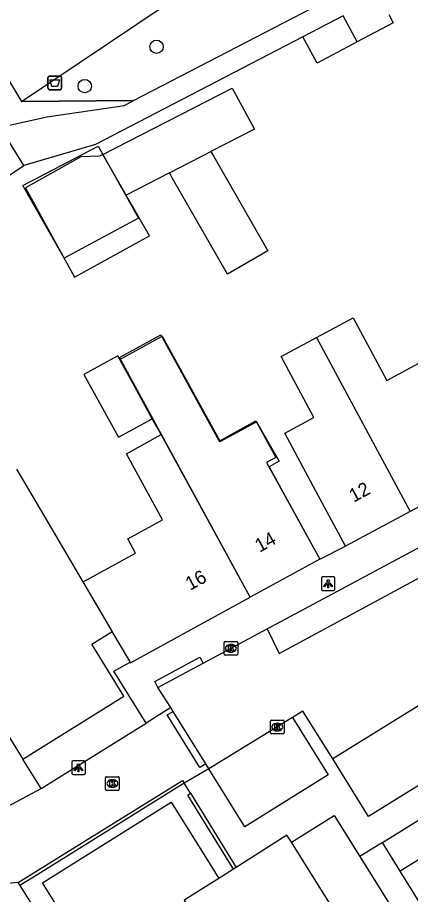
# Model space of a CAD drawing. Extents: x 160379 to 161131, y 383940 to 384849.
# Drawn here: x 160647.9 to 160676.6, y 384335.4 to 384399.6 of the extents above; entities that cross this region are included whole.
import ezdxf

# ---------------------------------------------------------------- set-up
doc = ezdxf.new("R2010")
doc.units = 0
for name, color, linetype in [('IMGEO_Afvalbak', 7, 'Continuous'), ('IMGEO_Boom', 7, 'Continuous'), ('IMGEO_Groenvoorziening', 7, 'Continuous'), ('IMGEO_Hek', 7, 'Continuous'), ('IMGEO_Kolk', 7, 'Continuous'), ('IMGEO_Lichtpunt', 7, 'Continuous'), ('IMGEO_Muur', 7, 'Continuous'), ('IMGEO_Pand', 7, 'Continuous'), ('IMGEO_Pand_nummerreeks', 7, 'Continuous'), ('IMGEO_Pand_vergunning_verleend', 7, 'Continuous'), ('IMGEO_Rijbaan_lokaal_open', 7, 'Continuous'), ('IMGEO_Voetpad_open', 7, 'Continuous')]:
    doc.layers.add(name, color=color, linetype=linetype)

msp = doc.modelspace()

# ---------------------------------------------------------------- linework, layer by layer
at = {"layer": 'IMGEO_Afvalbak'}
for p, q in [((160650.097, 384394.389), (160650.097, 384395.189)), ((160650.097, 384395.189), (160650.097, 384394.389)), ((160650.197, 384395.289), (160650.987, 384395.289)), ((160650.987, 384395.289), (160650.197, 384395.289)), ((160651.087, 384395.189), (160651.087, 384394.389)), ((160651.087, 384394.389), (160651.087, 384395.189)), ((160650.987, 384394.289), (160650.197, 384394.289)), ((160650.197, 384394.289), (160650.987, 384394.289))]:
    msp.add_line(p, q, dxfattribs=at)
msp.add_lwpolyline([(160650.24, 384395.003), (160650.944, 384395.003), (160650.795, 384394.533), (160650.389, 384394.533), (160650.24, 384395.003)], dxfattribs=at)
for centre, start, end in [((160650.197, 384395.189), 90, 180), ((160650.197, 384395.189), 90, 180), ((160650.987, 384395.189), 0, 90), ((160650.987, 384395.189), 360, 90), ((160650.197, 384394.389), 180, 270), ((160650.197, 384394.389), 180, 270), ((160650.987, 384394.389), 270, 0), ((160650.987, 384394.389), 270, 0)]:
    msp.add_arc(centre, 0.1, start, end, dxfattribs=at)
at = {"layer": 'IMGEO_Boom'}
for centre in [(160658.041, 384397.432), (160652.786, 384394.554)]:
    msp.add_circle(centre, 0.489, dxfattribs=at)
at = {"layer": 'IMGEO_Groenvoorziening'}
for points in [[(160648.162, 384393.415), (160665.042, 384404.776), (160668.684, 384404.853)], [(160646.521, 384396.113), (160648.162, 384393.415)], [(160656.362, 384393.491), (160648.162, 384393.415)]]:
    msp.add_lwpolyline(points, dxfattribs=at)
at = {"layer": 'IMGEO_Hek'}
for points in [[(160656.362, 384393.491), (160670.118, 384400.624)], [(160646.521, 384396.113), (160648.162, 384393.415)], [(160648.162, 384393.415), (160656.362, 384393.491)]]:
    msp.add_lwpolyline(points, dxfattribs=at)
at = {"layer": 'IMGEO_Kolk'}
for p, q in [((160663.053, 384353.902), (160663.905, 384353.902)), ((160662.978, 384352.976), (160662.978, 384353.828)), ((160663.466, 384353.682), (160663.491, 384353.682)), ((160663.979, 384353.828), (160663.979, 384352.976)), ((160663.905, 384352.902), (160663.053, 384352.902)), ((160663.489, 384353.122), (160663.464, 384353.122)), ((160666.443, 384348.141), (160667.295, 384348.141)), ((160666.368, 384347.215), (160666.368, 384348.067)), ((160666.856, 384347.921), (160666.881, 384347.921)), ((160667.369, 384348.067), (160667.369, 384347.215)), ((160667.295, 384347.141), (160666.443, 384347.141)), ((160666.879, 384347.361), (160666.854, 384347.361)), ((160654.315, 384343.082), (160654.315, 384343.934)), ((160654.39, 384344.008), (160655.242, 384344.008)), ((160654.803, 384343.788), (160654.828, 384343.788)), ((160655.316, 384343.934), (160655.316, 384343.082)), ((160655.242, 384343.008), (160654.39, 384343.008)), ((160654.826, 384343.228), (160654.801, 384343.228))]:
    msp.add_line(p, q, dxfattribs=at)
for points in [[(160663.053, 384353.902), (160663.905, 384353.902)], [(160662.978, 384352.976), (160662.978, 384353.828)], [(160663.299, 384353.602), (160663.422, 384353.602), (160663.422, 384353.451), (160663.552, 384353.602), (160663.716, 384353.602), (160663.57, 384353.451), (160663.723, 384353.202), (160663.571, 384353.202), (160663.486, 384353.366), (160663.422, 384353.299), (160663.422, 384353.202), (160663.299, 384353.202), (160663.299, 384353.602)], [(160663.979, 384353.828), (160663.979, 384352.976)], [(160663.905, 384352.902), (160663.053, 384352.902)], [(160666.443, 384348.141), (160667.295, 384348.141)], [(160666.368, 384347.215), (160666.368, 384348.067)], [(160666.689, 384347.841), (160666.812, 384347.841), (160666.812, 384347.69), (160666.942, 384347.841), (160667.106, 384347.841), (160666.96, 384347.69), (160667.113, 384347.441), (160666.961, 384347.441), (160666.876, 384347.605), (160666.812, 384347.538), (160666.812, 384347.441), (160666.689, 384347.441), (160666.689, 384347.841)], [(160667.369, 384348.067), (160667.369, 384347.215)], [(160667.295, 384347.141), (160666.443, 384347.141)], [(160654.315, 384343.082), (160654.315, 384343.934)], [(160654.39, 384344.008), (160655.242, 384344.008)], [(160654.636, 384343.708), (160654.759, 384343.708), (160654.759, 384343.557), (160654.889, 384343.708), (160655.053, 384343.708), (160654.907, 384343.557), (160655.06, 384343.308), (160654.908, 384343.308), (160654.823, 384343.472), (160654.759, 384343.405), (160654.759, 384343.308), (160654.636, 384343.308), (160654.636, 384343.708)], [(160655.316, 384343.934), (160655.316, 384343.082)], [(160655.242, 384343.008), (160654.39, 384343.008)]]:
    msp.add_lwpolyline(points, dxfattribs=at)
for centre, start, end in [((160663.055, 384353.826), 91.55205, 178.44795), ((160663.055, 384353.826), 91.55205, 178.44795), ((160663.903, 384353.826), 1.55205, 88.44795), ((160663.903, 384353.826), 1.55205, 88.44795), ((160663.055, 384352.978), 181.55205, 268.44795), ((160663.055, 384352.978), 181.55205, 268.44795), ((160663.903, 384352.978), 271.55205, 358.44795), ((160663.903, 384352.978), 271.55205, 358.44795), ((160666.445, 384348.065), 91.55205, 178.44795), ((160666.445, 384348.065), 91.55205, 178.44795), ((160667.293, 384348.065), 1.55205, 88.44795), ((160667.293, 384348.065), 1.55205, 88.44795), ((160666.445, 384347.217), 181.55205, 268.44795), ((160666.445, 384347.217), 181.55205, 268.44795), ((160667.293, 384347.217), 271.55205, 358.44795), ((160667.293, 384347.217), 271.55205, 358.44795), ((160654.392, 384343.932), 91.55205, 178.44795), ((160654.392, 384343.932), 91.55205, 178.44795), ((160655.24, 384343.932), 1.55205, 88.44795), ((160655.24, 384343.932), 1.55205, 88.44795), ((160654.392, 384343.084), 181.55205, 268.44795), ((160654.392, 384343.084), 181.55205, 268.44795), ((160655.24, 384343.084), 271.55205, 358.44795), ((160655.24, 384343.084), 271.55205, 358.44795)]:
    msp.add_arc(centre, 0.0765, start, end, dxfattribs=at)
for centre, major_axis, ratio, start_param, end_param in [((160663.465, 384353.402), (-0.387, 0.002), 0.722429, 4.712389, 7.853982), ((160663.49, 384353.402), (-0.39, 0.002), 0.717154, 1.570796, 4.712389), ((160666.855, 384347.641), (-0.387, 0.002), 0.722429, 4.712389, 7.853982), ((160666.88, 384347.641), (-0.39, 0.002), 0.717154, 1.570796, 4.712389), ((160654.802, 384343.508), (-0.387, 0.002), 0.722429, 4.712389, 7.853982), ((160654.827, 384343.508), (-0.39, 0.002), 0.717154, 1.570796, 4.712389)]:
    msp.add_ellipse(centre, major_axis=major_axis, ratio=ratio, start_param=start_param, end_param=end_param, dxfattribs=at)
at = {"layer": 'IMGEO_Lichtpunt'}
for p, q in [((160670.096, 384358.533), (160670.096, 384357.726)), ((160670.096, 384358.533), (160670.096, 384357.726)), ((160670.998, 384358.628), (160670.19, 384358.628)), ((160670.998, 384358.628), (160670.19, 384358.628)), ((160671.092, 384357.726), (160671.092, 384358.533)), ((160671.092, 384357.726), (160671.092, 384358.533)), ((160670.19, 384357.632), (160670.998, 384357.632)), ((160670.19, 384357.632), (160670.998, 384357.632)), ((160651.837, 384345.061), (160651.837, 384344.254)), ((160651.837, 384345.061), (160651.837, 384344.254)), ((160652.739, 384345.156), (160651.931, 384345.156)), ((160652.739, 384345.156), (160651.931, 384345.156)), ((160652.833, 384344.254), (160652.833, 384345.061)), ((160652.833, 384344.254), (160652.833, 384345.061)), ((160651.931, 384344.16), (160652.739, 384344.16)), ((160651.931, 384344.16), (160652.739, 384344.16))]:
    msp.add_line(p, q, dxfattribs=at)
for points in [[(160670.47, 384358.197), (160670.509, 384358.169), (160670.321, 384357.907), (160670.283, 384357.934), (160670.47, 384358.197)], [(160670.572, 384358.149), (160670.619, 384358.149), (160670.619, 384357.827), (160670.572, 384357.827), (160670.572, 384358.149)], [(160670.682, 384358.169), (160670.72, 384358.196), (160670.907, 384357.934), (160670.868, 384357.906), (160670.682, 384358.169)], [(160652.211, 384344.725), (160652.25, 384344.697), (160652.062, 384344.435), (160652.024, 384344.462), (160652.211, 384344.725)], [(160652.313, 384344.677), (160652.36, 384344.677), (160652.36, 384344.355), (160652.313, 384344.355), (160652.313, 384344.677)], [(160652.423, 384344.697), (160652.461, 384344.724), (160652.648, 384344.462), (160652.609, 384344.434), (160652.423, 384344.697)]]:
    msp.add_lwpolyline(points, dxfattribs=at)
for centre in [(160670.595, 384358.331), (160652.336, 384344.859)]:
    msp.add_circle(centre, 0.0994, dxfattribs=at)
for centre, start, end in [((160670.19, 384358.533), 90, 180), ((160670.19, 384358.533), 90, 180), ((160670.998, 384358.533), 0, 90), ((160670.998, 384358.533), 0, 90), ((160670.19, 384357.726), 180, 270), ((160670.19, 384357.726), 180, 270), ((160670.998, 384357.726), 270, 0), ((160670.998, 384357.726), 270, 360), ((160651.931, 384345.061), 90, 180), ((160651.931, 384345.061), 90, 180), ((160652.739, 384345.061), 0, 90), ((160652.739, 384345.061), 0, 90), ((160651.931, 384344.254), 180, 270), ((160651.931, 384344.254), 180, 270), ((160652.739, 384344.254), 270, 0), ((160652.739, 384344.254), 270, 360)]:
    msp.add_arc(centre, 0.0946, start, end, dxfattribs=at)
at = {"layer": 'IMGEO_Muur'}
for points in [[(160647.92, 384336.252), (160652.122, 384338.866), (160659.936, 384343.728), (160660.055, 384343.538)], [(160660.055, 384343.538), (160649.347, 384336.859), (160648.046, 384336.048)], [(160663.874, 384337.365), (160663.662, 384337.229), (160660.32, 384342.645), (160660.517, 384342.791)], [(160660.517, 384342.791), (160663.874, 384337.365)], [(160667.904, 384339.208), (160667.577, 384339.73), (160663.874, 384337.365)], [(160663.662, 384337.229), (160662.604, 384336.554)], [(160648.046, 384336.048), (160647.92, 384336.252)]]:
    msp.add_lwpolyline(points, dxfattribs=at)
at = {"layer": 'IMGEO_Pand'}
for points in [[(160671.69, 384399.702), (160668.744, 384398.152)], [(160672.723, 384397.782), (160671.69, 384399.702)], [(160675.023, 384399.786), (160675.36, 384399.183), (160672.723, 384397.782)], [(160672.723, 384397.782), (160669.794, 384396.227), (160668.744, 384398.152)], [(160654.123, 384389.553), (160663.569, 384394.411), (160665.217, 384391.407), (160662.014, 384389.759)], [(160654.123, 384389.553), (160653.867, 384389.421), (160652.513, 384389.372), (160648.452, 384387.117), (160652.036, 384380.575), (160657.533, 384383.597), (160655.827, 384386.577)], [(160655.827, 384386.577), (160654.123, 384389.553)], [(160662.014, 384389.759), (160662.224, 384389.393), (160666.186, 384382.484), (160663.231, 384380.789), (160659.212, 384387.798), (160659.075, 384388.037), (160658.981, 384388.2)], [(160658.981, 384388.2), (160662.014, 384389.759)], [(160658.981, 384388.2), (160655.827, 384386.577)], [(160669.749, 384376.146), (160672.432, 384377.585), (160674.885, 384373.011), (160677.239, 384374.274), (160679.255, 384370.516), (160681.619, 384366.109)], [(160655.349, 384374.546), (160658.451, 384376.251), (160662.694, 384368.53), (160665.353, 384369.991), (160667.017, 384367.094), (160666.268, 384366.682), (160667.568, 384364.316), (160669.976, 384359.934)], [(160671.859, 384360.874), (160669.495, 384365.281), (160667.414, 384369.16), (160669.537, 384370.299), (160667.149, 384374.751), (160669.749, 384376.146)], [(160669.749, 384376.146), (160676.582, 384363.407)], [(160655.349, 384374.546), (160655.204, 384374.81), (160652.734, 384373.455), (160655.262, 384368.848), (160657.732, 384370.203)], [(160657.732, 384370.203), (160656.454, 384372.532), (160655.349, 384374.546)], [(160658.37, 384369.04), (160657.732, 384370.203)], [(160652.673, 384358.264), (160656.511, 384360.374), (160655.94, 384361.413), (160658.487, 384362.814), (160655.832, 384367.645), (160658.37, 384369.04)], [(160664.895, 384357.147), (160658.37, 384369.04)], [(160652.673, 384358.264), (160650.135, 384362.585), (160647.827, 384366.514)], [(160681.619, 384366.109), (160676.582, 384363.407)], [(160676.582, 384363.407), (160671.859, 384360.874)], [(160638.642, 384360.849), (160641.337, 384356.471), (160642.816, 384357.374), (160643.989, 384355.452), (160642.55, 384354.521), (160648.252, 384345.283)], [(160669.976, 384359.934), (160664.895, 384357.147)], [(160654.805, 384354.634), (160654.798, 384354.647), (160652.673, 384358.264)], [(160656.123, 384352.389), (160656.147, 384352.349), (160659.814, 384354.36), (160664.895, 384357.147)], [(160648.252, 384345.283), (160655.656, 384349.895), (160653.702, 384353.07), (160653.307, 384353.71), (160654.805, 384354.634)], [(160656.123, 384352.389), (160656.082, 384352.459), (160654.805, 384354.634)], [(160649.762, 384333.291), (160651.035, 384334.085), (160649.691, 384336.24), (160652.66, 384338.092), (160659.121, 384342.147), (160661.764, 384337.903), (160662.604, 384336.554), (160660.058, 384334.969), (160662.76, 384330.631)], [(160679.505, 384341.713), (160677.36, 384340.39), (160678.415, 384338.686), (160675.851, 384337.098)], [(160667.904, 384339.208), (160671.032, 384341.163), (160672.911, 384338.155)], [(160675.859, 384333.436), (160672.731, 384331.481), (160667.904, 384339.208)], [(160672.911, 384338.155), (160675.859, 384333.436)], [(160680.44, 384329.719), (160678.491, 384332.853), (160675.851, 384337.098)]]:
    msp.add_lwpolyline(points, dxfattribs=at)
at = {"layer": 'IMGEO_Pand_vergunning_verleend'}
for points in [[(160648.269, 384387.279), (160653.773, 384390.165), (160656.721, 384384.876), (160651.292, 384381.948), (160648.269, 384387.279)], [(160655.334, 384374.679), (160658.35, 384376.336), (160662.615, 384368.575), (160665.297, 384370.049), (160666.771, 384367.367), (160666.095, 384366.996), (160669.976, 384359.934), (160664.895, 384357.147), (160655.334, 384374.679)]]:
    msp.add_lwpolyline(points, dxfattribs=at)
at = {"layer": 'IMGEO_Rijbaan_lokaal_open'}
for points in [[(160648.342, 384388.741), (160647.515, 384390.085), (160646.617, 384391.545)], [(160636.514, 384380.871), (160648.342, 384388.741)], [(160666.142, 384354.828), (160667.019, 384353.034), (160693.864, 384367.539), (160697.393, 384369.436), (160696.495, 384371.11)], [(160690.653, 384357.517), (160689.62, 384356.882), (160670.935, 384345.323)], [(160661.445, 384352.309), (160666.142, 384354.828)], [(160658.147, 384350.542), (160661.445, 384352.309)], [(160659.075, 384349.065), (160658.147, 384350.542)], [(160659.25, 384348.787), (160659.075, 384349.065)], [(160661.636, 384344.953), (160659.25, 384348.787)], [(160670.935, 384345.323), (160668.733, 384348.794), (160667.989, 384348.331)], [(160667.989, 384348.331), (160661.873, 384344.571)], [(160661.873, 384344.571), (160661.636, 384344.953)]]:
    msp.add_lwpolyline(points, dxfattribs=at)
at = {"layer": 'IMGEO_Voetpad_open'}
for points in [[(160656.362, 384393.491), (160670.118, 384400.624)], [(160668.744, 384398.152), (160653.569, 384390.285), (160648.342, 384388.741)], [(160646.617, 384391.545), (160650.024, 384392.294), (160655.699, 384393.135), (160656.362, 384393.491)], [(160666.142, 384354.828), (160696.495, 384371.11)], [(160674.558, 384339.178), (160697.148, 384353.211), (160701.451, 384356.567), (160718.772, 384370.136), (160720.293, 384368.213)], [(160669.976, 384359.934), (160671.859, 384360.874)], [(160690.653, 384357.517), (160693.279, 384353.314), (160673.554, 384341.103), (160670.935, 384345.323)], [(160658.147, 384350.542), (160657.911, 384350.982), (160661.209, 384352.749), (160661.445, 384352.309)], [(160657.293, 384347.93), (160654.921, 384351.737), (160656.123, 384352.389)], [(160659.075, 384349.065), (160657.293, 384347.93)], [(160661.636, 384344.953), (160661.212, 384344.689), (160658.826, 384348.523), (160659.25, 384348.787)], [(160667.989, 384348.331), (160670.592, 384344.147), (160664.489, 384340.343), (160661.873, 384344.571)], [(160649.594, 384343.146), (160657.293, 384347.93)], [(160649.594, 384343.146), (160648.252, 384345.283)], [(160661.873, 384344.571), (160660.055, 384343.538)], [(160645.022, 384340.708), (160649.594, 384343.146)], [(160660.517, 384342.791), (160660.055, 384343.538)], [(160667.904, 384339.208), (160667.577, 384339.73), (160663.874, 384337.365)], [(160674.558, 384339.178), (160672.911, 384338.155)], [(160675.851, 384337.098), (160674.558, 384339.178)], [(160647.92, 384336.252), (160646.267, 384336.128)], [(160648.046, 384336.048), (160649.762, 384333.291)]]:
    msp.add_lwpolyline(points, dxfattribs=at)

# ---------------------------------------------------------------- texts
at = {"layer": 'IMGEO_Pand_nummerreeks'}
for s, rotation, p in [('12', 28.20791, (160672.457, 384364.055)), ('14', 28.74529, (160665.579, 384360.396)), ('16', 28.74529, (160660.498, 384357.609))]:
    msp.add_text(s, height=1, rotation=rotation, dxfattribs=at).set_placement(p)

doc.saveas('drawing.dxf')
